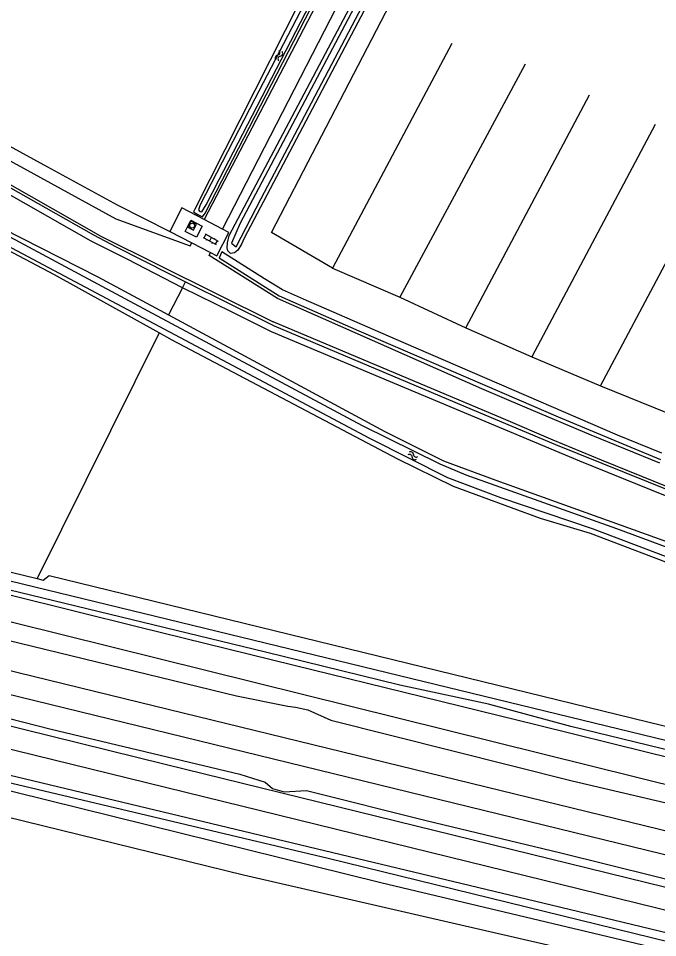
# Model space of a CAD drawing. Extents: x 128999 to 131010, y 395498 to 399007.
# Drawn here: x 129734.2 to 129832, y 397842.9 to 397983.7 of the extents above; entities that cross this region are included whole.
import ezdxf

# ---------------------------------------------------------------- set-up
doc = ezdxf.new("R2010")
doc.units = 0
for name, color, linetype in [('gg-afsc-hekwerk', 7, 'Continuous'), ('gg-aspt-spoorlijn', 7, 'Continuous'), ('gg-knt-bovenkant onderkant talud', 7, 'Continuous'), ('gg-knt-bronhoudergrens', 7, 'Continuous'), ('gg-knt-onverhard', 7, 'Continuous'), ('gg-knt-verharding', 7, 'Continuous'), ('gg-kntw-bovenkant insteek waterloop', 7, 'Continuous'), ('gg-kntw-midden sloot', 7, 'Continuous'), ('gg-kntw-waterlijn', 7, 'Continuous'), ('gt-grn-groengrens', 7, 'Continuous'), ('gt-symb-klinker verharding', 7, 'Continuous'), ('gt-symb-rioolschacht', 7, 'Continuous'), ('gt-symb-watersymbool', 7, 'Continuous'), ('gx-grn-maaiveld', 7, 'Continuous')]:
    doc.layers.add(name, color=color, linetype=linetype)

# ---------------------------------------------------------------- blocks, each defined once
blk = doc.blocks.new('gt0-RS')
at = {"layer": 'gt-symb-rioolschacht'}
blk.add_lwpolyline([(-0.5, -0.5), (0.5, -0.5), (0.5, 0.5), (-0.5, 0.5)], close=True, dxfattribs=at)
blk.add_circle((0, 0), 0.375, dxfattribs=at)
blk = doc.blocks.new('gt0-KL1')
at = {"layer": 'gt-symb-klinker verharding'}
for p, q in [((-1.15, 0.3), (1.15, 0.3)), ((-1, -0.3), (-1, 0.3)), ((-0.5, 0.3), (-0.5, 0.45)), ((0, -0.3), (0, 0.3)), ((0.5, 0.3), (0.5, 0.45)), ((1, -0.3), (1, 0.3)), ((-1.15, -0.3), (1.15, -0.3)), ((-0.5, -0.45), (-0.5, -0.3)), ((0.5, -0.45), (0.5, -0.3))]:
    blk.add_line(p, q, dxfattribs=at)
blk = doc.blocks.new('gt0-WA')
at = {"layer": 'gt-symb-watersymbool'}
for centre, start, end in [((-0.32, 0.02), 28.0725, 151.9275), ((0.43, 0.42), 208.0725, 331.9275), ((-0.32, -0.43), 28.0725, 151.9275), ((0.43, -0.03), 208.0725, 331.9275)]:
    blk.add_arc(centre, 0.425, start, end, dxfattribs=at)

msp = doc.modelspace()

# ---------------------------------------------------------------- linework, layer by layer
at = {"layer": 'gg-afsc-hekwerk'}
msp.add_lwpolyline([(129732.86, 397895.38), (129752.57, 397890.52), (129776.36, 397884.66), (129795.93, 397879.85), (129813.54, 397875.49), (129830.42, 397871.3), (129850.09, 397866.47), (129864.8, 397862.81), (129872.12, 397861.01), (129882.04, 397858.59), (129891.84, 397856.22), (129904.2, 397853.17), (129916.44, 397850.11), (129984.83, 397833.4), (130005.01, 397828.5), (130044.41, 397819.04), (130066.59, 397813.82), (130096.18, 397806.71), (130145.46, 397794.95), (130175, 397787.91)], dxfattribs=at)
at = {"layer": 'gg-aspt-spoorlijn'}
for points in [[(129000, 398063.21), (129752.7, 397878.97), (130646.71, 397660.45), (130774.08, 397629.42), (130829.88, 397615.68), (130921.62, 397593.27), (130961.83, 397583.35), (131000, 397574.06)], [(129000, 398059.31), (129062.68, 398043.93), (129180.21, 398015.32), (129384.51, 397965.22), (129415.58, 397957.75), (129526.6, 397930.53), (129638.2, 397903.31), (130162.26, 397775.1), (130285.4, 397745.09), (130471.89, 397699.43), (130595.37, 397669.33), (130844.82, 397608.38), (130947.58, 397583.19), (131000, 397570.44)]]:
    msp.add_lwpolyline(points, dxfattribs=at)
at = {"layer": 'gg-knt-bovenkant onderkant talud'}
msp.add_lwpolyline([(129654.99, 397916.06), (129731, 397898.02), (129920.83, 397851.84)], dxfattribs=at)
at = {"layer": 'gg-knt-bronhoudergrens'}
msp.add_lwpolyline([(129921.54, 397849.41), (129913.11, 397851.54), (129912.46, 397851.58), (129884.21, 397858.67), (129870.62, 397862.35), (129848.24, 397868.04), (129818.69, 397875.25), (129806.11, 397878.67), (129792.56, 397881.57), (129772.01, 397886.65), (129725.92, 397897.82)], dxfattribs=at)
at = {"layer": 'gg-knt-onverhard'}
msp.add_line((129746.81, 397950.33), (129773.16, 397937.21), dxfattribs=at)
for points in [[(129851.33, 398121.6), (129846.45, 398113.35), (129815.55, 398054.4), (129762.6, 397952.88)], [(129592.69, 398056.88), (129592.94, 398057.29), (129599.05, 398053.36), (129606.31, 398048.11), (129612.44, 398044.05), (129623.48, 398036.11), (129637.96, 398025.21), (129642.61, 398020.77), (129648.67, 398015.48), (129656.51, 398009.28), (129660.26, 398005.73), (129667.68, 398000), (129674.54, 397994.78), (129682.58, 397988.85), (129687.47, 397985.37), (129692.43, 397981.98), (129697.44, 397978.68), (129701.68, 397976.03), (129704.83, 397974.12), (129708.58, 397971.95), (129717.03, 397967.26), (129746.81, 397950.33)], [(129598.46, 398057.21), (129606.22, 398052.2), (129611.8, 398048.89), (129617.75, 398044.32), (129625.77, 398038.06), (129634.8, 398030.81), (129641.98, 398024.6), (129651.67, 398016.86), (129657.65, 398011.91), (129662.1, 398008), (129672.48, 398000), (129678.78, 397995.25), (129685.91, 397990.05), (129690.82, 397986.6), (129694.96, 397983.79), (129699.15, 397981.06), (129703.78, 397978.16), (129706.35, 397976.62), (129711.01, 397973.92), (129715.04, 397971.67), (129749.09, 397952.95)], [(129765.43, 397951.4), (129811.29, 398040.72), (129816.57, 398050.71)], [(129749.09, 397952.95), (129760.48, 397948.82), (129760.7, 397949.29)], [(129773.85, 397940.78), (129763.36, 397947.36), (129763.59, 397947.79)], [(129832.33, 397915.56), (129821.79, 397919.85), (129811.66, 397924.11), (129805.1, 397926.96), (129773.85, 397940.78)], [(129434.26, 397937.36), (129452.58, 397932.69), (129501.72, 397920.63), (129555.52, 397908.4), (129621.16, 397892.67), (129708.01, 397871.58), (129789.66, 397851.37), (129885.46, 397828.57), (129970.78, 397807.24), (130000.5, 397799.63)], [(129932.77, 397872.36), (129932.4, 397872.4), (129931.42, 397872.59), (129930.46, 397872.87), (129920.45, 397876.22), (129915.76, 397877.91), (129908.31, 397880.76), (129901.82, 397883.38), (129895.36, 397886.09), (129871.45, 397896.43), (129863.26, 397899.88), (129852.14, 397904.43), (129833.59, 397911.88), (129823.4, 397916.02), (129816.02, 397919.09), (129808.42, 397922.33), (129773.16, 397937.21)], [(129821.61, 397840.28), (129768.65, 397852.5), (129625.88, 397887.55), (129574.4, 397899.64), (129562.98, 397902.29)]]:
    msp.add_lwpolyline(points, dxfattribs=at)
at = {"layer": 'gg-knt-verharding'}
for p, q in [((129765.43, 397951.4), (129762.6, 397952.88)), ((129757.34, 397951.04), (129760.7, 397949.29)), ((129760.7, 397949.29), (129763.59, 397947.79))]:
    msp.add_line(p, q, dxfattribs=at)
for points in [[(129762.6, 397952.88), (129759.21, 397954.64), (129757.34, 397951.04)], [(129760.58, 397952.75), (129762.3, 397951.86), (129761.43, 397950.17), (129759.72, 397951.04), (129760.58, 397952.75)], [(129763.59, 397947.79), (129764.54, 397947.3), (129766.41, 397950.89), (129765.43, 397951.4)]]:
    msp.add_lwpolyline(points, dxfattribs=at)
at = {"layer": 'gg-kntw-bovenkant insteek waterloop'}
for points in [[(129762.35, 397953.28), (129762.76, 397953.82), (129786.55, 398000), (129838.47, 398099.28), (129837.12, 398099.56), (129784.19, 398000), (129761.17, 397954.43), (129760.99, 397954.03), (129761.65, 397953.61), (129762.35, 397953.28)], [(129766.25, 397948.09), (129766.15, 397948.51), (129766.16, 397949.29), (129766.43, 397950.43), (129792.64, 398000), (129819.11, 398050.93), (129821.31, 398050.08), (129795.04, 398000), (129768.74, 397950.02), (129768.31, 397949.09), (129767.78, 397948.18), (129767.27, 397947.76), (129766.64, 397947.68), (129766.25, 397948.09)], [(129707.33, 397969.79), (129707.8, 397969.96), (129709.08, 397969.52), (129709.89, 397968.91), (129709.76, 397967.95), (129708.84, 397966.66), (129708.08, 397965.37), (129707.79, 397964.57), (129707.8, 397964.1), (129708.76, 397963.65), (129728.86, 397952.95), (129746.36, 397944.08), (129757.14, 397938.27)], [(129755.72, 397935.51), (129739.7, 397944.37), (129715.44, 397957.18), (129705.94, 397962.62), (129705.12, 397963.55), (129704.79, 397964.33), (129704.76, 397965.28), (129705.27, 397966.29)], [(129427.26, 397940.67), (129444.3, 397936.43), (129453.18, 397933.55), (129465.53, 397930.58), (129481.86, 397926.5), (129504.22, 397920.92), (129515.58, 397917.88), (129527.24, 397915.42), (129551.91, 397910.57), (129574.64, 397904.73), (129590.04, 397900.71), (129602.6, 397897.56), (129781.57, 397855.07), (129869.49, 397833.51), (129912.01, 397823.13), (129962.64, 397810.72)], [(129757.14, 397938.27), (129790.25, 397920.41), (129799.24, 397915.9), (129807.24, 397912.95), (129840.03, 397901.17), (129867.09, 397890.81), (129894.8, 397879.21), (129907.62, 397874.02), (129911.79, 397871.91), (129915.67, 397869.33), (129918.72, 397867.82), (129920.03, 397865.96), (129921.04, 397863.77), (129921.48, 397862.23)], [(129920.4, 397854.16), (129919.79, 397857.4), (129918.04, 397863.53), (129917.03, 397865.72), (129915.73, 397866.79), (129904.02, 397872.49), (129893.93, 397876.5), (129875.83, 397883.77), (129856.61, 397891.64), (129836.45, 397899.17), (129821.72, 397904.79), (129814.05, 397907.11), (129800.77, 397911.98), (129792.26, 397916.18), (129757.71, 397934.41), (129755.72, 397935.51)]]:
    msp.add_lwpolyline(points, dxfattribs=at)
at = {"layer": 'gg-kntw-midden sloot'}
for p, q in [((129800.49, 397979.79), (129782.24, 397945.39)), ((129811.69, 397976.66), (129792.52, 397940.96)), ((129802.64, 397936.29), (129821.56, 397971.96)), ((129831.62, 397967.43), (129812.72, 397931.82)), ((129823.26, 397927.41), (129840.64, 397960.25)), ((129782.24, 397945.39), (129792.52, 397940.96)), ((129792.52, 397940.96), (129802.64, 397936.29)), ((129802.64, 397936.29), (129812.72, 397931.82)), ((129812.72, 397931.82), (129823.26, 397927.41)), ((129823.26, 397927.41), (129833.69, 397923.16))]:
    msp.add_line(p, q, dxfattribs=at)
msp.add_lwpolyline([(129782.24, 397945.39), (129772.91, 397950.89), (129814.85, 398031.75), (129823.34, 398046.85)], dxfattribs=at)
at = {"layer": 'gg-kntw-waterlijn'}
for points in [[(129837.36, 398099.15), (129824.64, 398075.11), (129811.34, 398049.95), (129798.7, 398025.83), (129770.35, 397971.33), (129762.02, 397955.13), (129761.75, 397954.35), (129761.97, 397954.07), (129762.25, 397954.06), (129762.94, 397955.12), (129764.9, 397958.99), (129772.22, 397973.09), (129783.24, 397994.51), (129786.28, 398000.41), (129794.66, 398016.22), (129811.38, 398048.32), (129824.06, 398072.5), (129836.24, 398095.74), (129837.91, 398098.92), (129837.36, 398099.15)], [(129819.24, 398049.68), (129810.98, 398033.99), (129793.57, 398000.52), (129768.12, 397952.29), (129766.77, 397949.23), (129767.53, 397948.67), (129771.34, 397956.08), (129798.12, 398007.07), (129820.32, 398049.24), (129819.24, 398049.68)], [(129847.34, 397897.49), (129825.73, 397905.53), (129802.69, 397913.75), (129798.69, 397915.4), (129786.84, 397921.28), (129755.45, 397938.09), (129716.74, 397958.83)], [(129724.27, 397953.24), (129787.89, 397919.38), (129799.83, 397913.38), (129807.96, 397910.29), (129821.98, 397905.55), (129844.73, 397896.95)]]:
    msp.add_lwpolyline(points, dxfattribs=at)
at = {"layer": 'gt-grn-groengrens'}
for p, q in [((129759.28, 397942.41), (129757.14, 397938.27)), ((129759.28, 397942.41), (129759.74, 397943.33)), ((129755.72, 397935.51), (129737.09, 397897.88)), ((129657.22, 397917.37), (129737.09, 397897.88))]:
    msp.add_line(p, q, dxfattribs=at)
for points in [[(129592.69, 398056.88), (129605.71, 398047.9), (129611.12, 398044.02), (129623.03, 398035.38), (129629.41, 398030.79), (129632.35, 398028.61), (129637.68, 398024.79), (129643.86, 398019.15), (129648.39, 398015.05), (129652.84, 398011.56), (129656.15, 398008.9), (129658.53, 398006.7), (129659.79, 398005.49), (129663.42, 398002.69), (129674.9, 397994.07), (129682.28, 397988.45), (129697.39, 397978.39), (129711.63, 397969.66), (129725.64, 397961.84), (129745.67, 397950.51), (129749.16, 397948.7), (129757.32, 397944.57), (129759.74, 397943.33)], [(129713.34, 397975.81), (129721.45, 397970.3), (129738.65, 397960.91), (129749.3, 397955.09), (129757.34, 397951.04)], [(129759.28, 397942.41), (129750.82, 397946.78), (129745.34, 397949.53), (129735.37, 397955.23), (129725.85, 397960.6), (129714.33, 397966.88), (129706.08, 397971.48)], [(129832.61, 397917.1), (129825.85, 397919.87), (129811.92, 397925.85), (129793.16, 397933.96), (129777.81, 397940.69), (129774.59, 397942.08), (129771.83, 397943.8), (129765.3, 397947.93), (129764.9, 397947), (129774.11, 397941.19), (129786.29, 397935.83), (129810.76, 397925.24), (129816.76, 397922.63), (129827.26, 397918.25), (129832.43, 397916.12)], [(129932.45, 397870.85), (129930.28, 397871.35), (129916.97, 397875.84), (129900.85, 397882.13), (129887.21, 397888.02), (129862.95, 397898.36), (129846.27, 397905.23), (129820.09, 397915.85), (129789.53, 397928.68), (129772.92, 397935.68), (129766.81, 397938.73), (129759.28, 397942.41)], [(129759.74, 397943.33), (129773.33, 397936.6), (129804.56, 397923.37), (129816.36, 397918.44), (129841.04, 397908.46), (129853.91, 397903.21), (129869.38, 397896.76), (129880, 397892.17), (129900.65, 397883.31), (129903.21, 397882.27), (129914.96, 397877.72), (129917.04, 397876.88), (129919.91, 397875.92), (129930.77, 397872.27), (129932.66, 397871.82)], [(129737.09, 397897.88), (129737.99, 397897.66), (129738.9, 397898.36), (129894.51, 397860.3), (129920.4, 397854.16)]]:
    msp.add_lwpolyline(points, dxfattribs=at)
at = {"layer": 'gx-grn-maaiveld'}
for points in [[(130009.94, 397823.33), (129843.59, 397863.78), (129711.65, 397896.55), (129608.55, 397921.95), (129487.01, 397951.37), (129474.84, 397954.9), (129467.63, 397956.78)], [(129542.17, 397921.81), (129569.43, 397915.15), (129574.76, 397913.37), (129575.33, 397913.26), (129576.32, 397913.37), (129577.73, 397913.31), (129580.01, 397912.95), (129604.91, 397907.01), (129756.66, 397869.5), (129927.27, 397827.54), (130053.29, 397797.29), (130150.23, 397773.24), (130152.58, 397772.57), (130154.14, 397771.94), (130155.28, 397771.32), (130156.04, 397770.59), (130156.3, 397769.78), (130155.65, 397767.37), (130154.91, 397765.86), (130153.67, 397764.51), (130152.34, 397763.84), (130151.22, 397763.78)], [(129604.05, 397903.48), (129886.45, 397834.04), (130079.75, 397786.72), (130147.22, 397769.72), (130152.09, 397768.49), (130152.54, 397768.05), (130152.65, 397767.57), (130152.55, 397767.1), (130152.32, 397766.69), (130151.7, 397766.34), (130150.9, 397766.29), (130147.81, 397767.07), (130129.67, 397771.17), (130101.19, 397778.33), (129986.67, 397806.72), (129814.41, 397848.18), (129602.93, 397898.92)], [(129714.94, 397892.73), (129767.54, 397879.92), (129775.39, 397878.37), (129776.59, 397878.23), (129778.48, 397877.78), (129782.01, 397876.23), (129818.91, 397866.94), (129836.56, 397862.8), (129842.92, 397861.61), (129844.91, 397861.83), (129846.39, 397861.48), (129847.88, 397860.36), (129849.34, 397859.62), (129863.85, 397856.1), (129881.36, 397851.7), (129907.93, 397845.36), (129911.38, 397845.01), (129912.97, 397845.09), (129914.65, 397844.6), (129916.15, 397843.91), (129917.93, 397842.89), (129949.11, 397835.15)], [(129723.81, 397878.75), (129739.22, 397874.86), (129768.07, 397867.96), (129771.96, 397866.74), (129773.07, 397865.75), (129774.87, 397865.26), (129778.27, 397865.43), (129796.58, 397860.87), (129817.17, 397855.9), (129838.92, 397850.5), (129841.22, 397849.35), (129842.98, 397848.75), (129847.79, 397848.49), (129862.84, 397844.9), (129905.34, 397834.09), (129908.12, 397833.09), (129909.95, 397832.14), (129911.22, 397831.81), (129913.78, 397832.02), (129916.01, 397831.66), (129941.51, 397825.55), (129963.04, 397820.3)]]:
    msp.add_lwpolyline(points, dxfattribs=at)

# ---------------------------------------------------------------- block references
at = {"layer": 'gt-symb-klinker verharding', "rotation": -28.87101790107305}
msp.add_blockref('gt0-KL1', (129763.61, 397949.84), dxfattribs=at)
at = {"layer": 'gt-symb-rioolschacht', "rotation": -26.872538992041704}
msp.add_blockref('gt0-RS', (129760.78, 397951.93), dxfattribs=at)
at = {"layer": 'gt-symb-watersymbool'}
for p, rotation in [((129774.03, 397977.9), 70.36929772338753), ((129794.48, 397916.73), -26.283312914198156)]:
    msp.add_blockref('gt0-WA', p, dxfattribs=dict(at, rotation=rotation))

doc.saveas('drawing.dxf')
